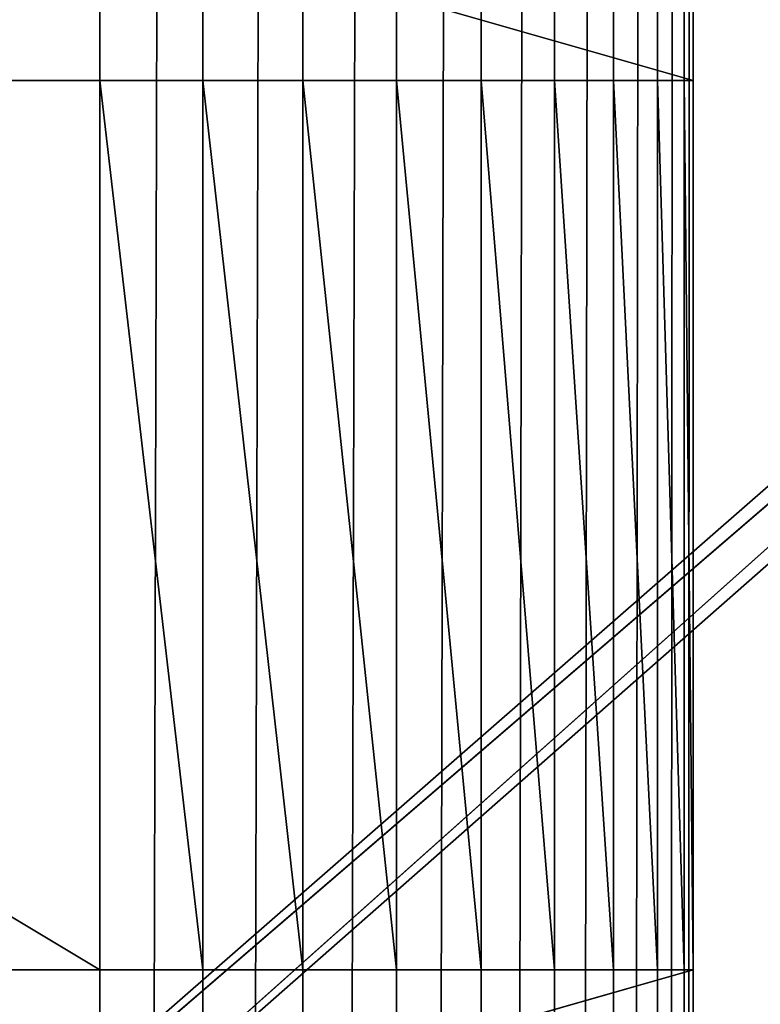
# Model space of a CAD drawing. Extents: x 226 to 378, y -30 to 313.
# Tile 393 of 656: x 344.33 to 350.67, y 139.74 to 148.18. Entities that reach past the tile are written whole.
import ezdxf

# ---------------------------------------------------------------- set-up
doc = ezdxf.new("R2010")
doc.units = 0
doc.header["$LTSCALE"] = 25.4
doc.layers.get('0').update_dxf_attribs({"color": 13, "linetype": 'CONTINUOUS'})
for name, color, linetype in [('_NCL1_62', 7, 'CONTINUOUS'), ('_NCL1_64', 250, 'CONTINUOUS'), ('USER_LIBRARY_DIN_RAIL_DEFA', 254, 'CONTINUOUS')]:
    doc.layers.add(name, color=color, linetype=linetype)

# ---------------------------------------------------------------- blocks, each defined once
blk = doc.blocks.new('EWON_2005CD_4005CD_COSY141')
at = {"layer": '_NCL1_62', "color": 0}
for p, q in [((27.94, 342.9, 292.1), (27.94, 20.32, 292.1)), ((28.0172, 342.9, 292.9821), (27.94, 20.32, 292.1)), ((27.94, 342.9, 292.1), (27.94, 20.32, 292.1)), ((28.0172, 342.9, 292.9821), (27.94, 20.32, 292.1)), ((28.2463, 342.9, 293.8375), (28.0172, 20.32, 292.9821)), ((28.0172, 20.32, 292.9821), (28.0172, 342.9, 292.9821)), ((28.0172, 20.32, 292.9821), (28.0172, 342.9, 292.9821)), ((28.2463, 342.9, 293.8375), (28.0172, 20.32, 292.9821)), ((28.6206, 342.9, 294.64), (28.2463, 20.32, 293.8375)), ((28.2463, 20.32, 293.8375), (28.2463, 342.9, 293.8375)), ((28.2463, 20.32, 293.8375), (28.2463, 342.9, 293.8375)), ((28.6206, 342.9, 294.64), (28.2463, 20.32, 293.8375)), ((29.1285, 342.9, 295.3653), (28.6206, 20.32, 294.64)), ((28.6206, 20.32, 294.64), (28.6206, 342.9, 294.64)), ((28.6206, 20.32, 294.64), (28.6206, 342.9, 294.64)), ((29.1285, 342.9, 295.3653), (28.6206, 20.32, 294.64)), ((29.7546, 342.9, 295.9915), (29.1285, 20.32, 295.3653)), ((29.1285, 20.32, 295.3653), (29.1285, 342.9, 295.3653)), ((29.1285, 20.32, 295.3653), (29.1285, 342.9, 295.3653)), ((29.7546, 342.9, 295.9915), (29.1285, 20.32, 295.3653)), ((30.48, 342.9, 296.4994), (29.7546, 20.32, 295.9915)), ((29.7546, 20.32, 295.9915), (29.7546, 342.9, 295.9915)), ((29.7546, 20.32, 295.9915), (29.7546, 342.9, 295.9915)), ((30.48, 342.9, 296.4994), (29.7546, 20.32, 295.9915)), ((31.2825, 342.9, 296.8736), (30.48, 20.32, 296.4994)), ((30.48, 20.32, 296.4994), (30.48, 342.9, 296.4994)), ((30.48, 20.32, 296.4994), (30.48, 342.9, 296.4994)), ((31.2825, 342.9, 296.8736), (30.48, 20.32, 296.4994)), ((32.1379, 342.9, 297.1028), (31.2825, 20.32, 296.8736)), ((31.2825, 20.32, 296.8736), (31.2825, 342.9, 296.8736)), ((31.2825, 20.32, 296.8736), (31.2825, 342.9, 296.8736)), ((32.1379, 342.9, 297.1028), (31.2825, 20.32, 296.8736)), ((33.02, 342.9, 297.18), (32.1379, 20.32, 297.1028)), ((32.1379, 20.32, 297.1028), (32.1379, 342.9, 297.1028)), ((32.1379, 20.32, 297.1028), (32.1379, 342.9, 297.1028)), ((33.02, 342.9, 297.18), (32.1379, 20.32, 297.1028)), ((27.94, 172.72, 71.12), (27.94, 177.8, 220.98)), ((27.94, 177.8, 220.98), (27.94, 172.72, 220.98)), ((27.94, 172.72, 71.12), (27.94, 177.8, 220.98)), ((27.94, 172.72, 71.12), (27.94, 177.8, 71.12)), ((27.94, 172.72, 276.86), (27.94, 177.8, 276.86)), ((27.94, 177.8, 276.86), (27.94, 20.32, 292.1)), ((27.94, 177.8, 276.86), (27.94, 20.32, 292.1)), ((45.72, 177.8, 71.12), (27.94, 172.72, 71.12)), ((45.72, 177.8, 71.12), (27.94, 172.72, 71.12)), ((27.94, 172.72, 71.12), (27.94, 177.8, 71.12)), ((45.72, 177.8, 276.86), (27.94, 172.72, 276.86)), ((45.72, 177.8, 276.86), (27.94, 172.72, 276.86)), ((27.94, 172.72, 276.86), (27.94, 177.8, 276.86)), ((27.94, 177.8, 220.98), (27.94, 172.72, 220.98)), ((27.94, 172.72, 220.98), (27.94, 172.72, 71.12)), ((27.94, 172.72, 220.98), (27.94, 165.1, 220.98)), ((27.94, 165.1, 71.12), (27.94, 172.72, 220.98)), ((27.94, 172.72, 276.86), (27.94, 165.1, 276.86)), ((27.94, 165.1, 276.86), (27.94, 172.72, 220.98)), ((27.94, 172.72, 220.98), (27.94, 172.72, 276.86)), ((27.94, 172.72, 220.98), (27.94, 165.1, 220.98)), ((27.94, 165.1, 276.86), (27.94, 172.72, 220.98)), ((27.94, 165.1, 71.12), (27.94, 172.72, 33.02)), ((27.94, 172.72, 33.02), (27.94, 172.72, 71.12)), ((27.94, 172.72, 71.12), (27.94, 165.1, 71.12)), ((27.94, 165.1, 33.02), (27.94, 172.72, 33.02)), ((27.94, 165.1, 71.12), (27.94, 172.72, 33.02)), ((27.94, 165.1, 71.12), (27.94, 172.72, 220.98)), ((27.94, 172.72, 71.12), (27.94, 165.1, 71.12)), ((27.94, 172.72, 220.98), (27.94, 172.72, 71.12)), ((27.94, 20.32, 292.1), (27.94, 172.72, 276.86)), ((27.94, 172.72, 276.86), (27.94, 165.1, 276.86)), ((27.94, 20.32, 292.1), (27.94, 172.72, 276.86)), ((27.94, 172.72, 71.12), (45.72, 172.72, 71.12)), ((27.94, 172.72, 33.02), (45.72, 172.72, 71.12)), ((27.94, 172.72, 71.12), (45.72, 172.72, 71.12)), ((27.94, 172.72, 33.02), (27.94, 172.72, 71.12)), ((27.94, 172.72, 33.02), (45.72, 172.72, 71.12)), ((27.94, 172.72, 33.02), (45.72, 172.72, 27.94)), ((27.94, 172.72, 33.02), (45.72, 172.72, 27.94)), ((27.94, 172.72, 33.02), (33.02, 172.72, 27.94)), ((27.94, 172.72, 33.02), (28.0172, 172.72, 32.1379)), ((28.2463, 172.72, 31.2825), (27.94, 172.72, 33.02)), ((28.2463, 172.72, 31.2825), (27.94, 172.72, 33.02)), ((28.6206, 172.72, 30.48), (27.94, 172.72, 33.02)), ((28.6206, 172.72, 30.48), (27.94, 172.72, 33.02)), ((29.1285, 172.72, 29.7546), (27.94, 172.72, 33.02)), ((29.1285, 172.72, 29.7546), (27.94, 172.72, 33.02)), ((29.7546, 172.72, 29.1285), (27.94, 172.72, 33.02)), ((29.7546, 172.72, 29.1285), (27.94, 172.72, 33.02)), ((30.48, 172.72, 28.6206), (27.94, 172.72, 33.02)), ((30.48, 172.72, 28.6206), (27.94, 172.72, 33.02)), ((31.2825, 172.72, 28.2463), (27.94, 172.72, 33.02)), ((31.2825, 172.72, 28.2463), (27.94, 172.72, 33.02)), ((32.1379, 172.72, 28.0172), (27.94, 172.72, 33.02)), ((32.1379, 172.72, 28.0172), (27.94, 172.72, 33.02)), ((27.94, 172.72, 33.02), (33.02, 172.72, 27.94)), ((27.94, 172.72, 276.86), (45.72, 172.72, 276.86)), ((27.94, 172.72, 220.98), (45.72, 172.72, 220.98)), ((45.72, 172.72, 276.86), (27.94, 172.72, 220.98)), ((45.72, 172.72, 276.86), (27.94, 172.72, 220.98)), ((27.94, 172.72, 276.86), (45.72, 172.72, 276.86)), ((27.94, 172.72, 220.98), (27.94, 172.72, 276.86)), ((27.94, 172.72, 220.98), (45.72, 172.72, 220.98)), ((27.94, 172.72, 33.02), (28.0172, 172.72, 32.1379)), ((27.94, 172.72, 33.02), (28.0172, 165.1, 32.1379)), ((27.94, 172.72, 33.02), (28.0172, 165.1, 32.1379)), ((27.94, 165.1, 33.02), (27.94, 172.72, 33.02)), ((28.0172, 172.72, 32.1379), (28.2463, 172.72, 31.2825)), ((28.0172, 165.1, 32.1379), (28.0172, 172.72, 32.1379)), ((28.0172, 172.72, 32.1379), (28.2463, 172.72, 31.2825)), ((28.0172, 172.72, 32.1379), (28.2463, 165.1, 31.2825)), ((28.0172, 172.72, 32.1379), (28.2463, 165.1, 31.2825)), ((28.0172, 165.1, 32.1379), (28.0172, 172.72, 32.1379)), ((28.2463, 172.72, 31.2825), (28.6206, 172.72, 30.48)), ((28.2463, 165.1, 31.2825), (28.2463, 172.72, 31.2825)), ((28.2463, 172.72, 31.2825), (28.6206, 172.72, 30.48)), ((28.2463, 172.72, 31.2825), (28.6206, 165.1, 30.48)), ((28.2463, 172.72, 31.2825), (28.6206, 165.1, 30.48)), ((28.2463, 165.1, 31.2825), (28.2463, 172.72, 31.2825)), ((28.6206, 172.72, 30.48), (29.1285, 172.72, 29.7546)), ((28.6206, 165.1, 30.48), (28.6206, 172.72, 30.48)), ((28.6206, 172.72, 30.48), (29.1285, 172.72, 29.7546)), ((28.6206, 172.72, 30.48), (29.1285, 165.1, 29.7546)), ((28.6206, 172.72, 30.48), (29.1285, 165.1, 29.7546)), ((28.6206, 165.1, 30.48), (28.6206, 172.72, 30.48)), ((29.1285, 172.72, 29.7546), (29.7546, 172.72, 29.1285)), ((29.1285, 165.1, 29.7546), (29.1285, 172.72, 29.7546)), ((29.1285, 172.72, 29.7546), (29.7546, 172.72, 29.1285)), ((29.1285, 172.72, 29.7546), (29.7546, 165.1, 29.1285)), ((29.1285, 172.72, 29.7546), (29.7546, 165.1, 29.1285)), ((29.1285, 165.1, 29.7546), (29.1285, 172.72, 29.7546)), ((29.7546, 172.72, 29.1285), (30.48, 172.72, 28.6206)), ((29.7546, 165.1, 29.1285), (29.7546, 172.72, 29.1285)), ((29.7546, 172.72, 29.1285), (30.48, 172.72, 28.6206)), ((29.7546, 172.72, 29.1285), (30.48, 165.1, 28.6206)), ((29.7546, 172.72, 29.1285), (30.48, 165.1, 28.6206)), ((29.7546, 165.1, 29.1285), (29.7546, 172.72, 29.1285)), ((30.48, 172.72, 28.6206), (31.2825, 172.72, 28.2463)), ((30.48, 165.1, 28.6206), (30.48, 172.72, 28.6206)), ((30.48, 172.72, 28.6206), (31.2825, 172.72, 28.2463)), ((30.48, 172.72, 28.6206), (31.2825, 165.1, 28.2463)), ((30.48, 172.72, 28.6206), (31.2825, 165.1, 28.2463)), ((30.48, 165.1, 28.6206), (30.48, 172.72, 28.6206)), ((31.2825, 172.72, 28.2463), (32.1379, 172.72, 28.0172)), ((31.2825, 165.1, 28.2463), (31.2825, 172.72, 28.2463)), ((31.2825, 172.72, 28.2463), (32.1379, 172.72, 28.0172)), ((31.2825, 172.72, 28.2463), (32.1379, 165.1, 28.0172)), ((31.2825, 172.72, 28.2463), (32.1379, 165.1, 28.0172)), ((31.2825, 165.1, 28.2463), (31.2825, 172.72, 28.2463)), ((32.1379, 172.72, 28.0172), (33.02, 172.72, 27.94)), ((32.1379, 172.72, 28.0172), (33.02, 165.1, 27.94)), ((32.1379, 172.72, 28.0172), (33.02, 172.72, 27.94)), ((32.1379, 165.1, 28.0172), (32.1379, 172.72, 28.0172)), ((32.1379, 172.72, 28.0172), (33.02, 165.1, 27.94)), ((32.1379, 165.1, 28.0172), (32.1379, 172.72, 28.0172)), ((45.72, 165.1, 27.94), (33.02, 172.72, 27.94)), ((33.02, 172.72, 27.94), (33.02, 165.1, 27.94)), ((45.72, 165.1, 27.94), (33.02, 172.72, 27.94)), ((45.72, 172.72, 27.94), (33.02, 172.72, 27.94)), ((45.72, 172.72, 27.94), (33.02, 172.72, 27.94)), ((33.02, 172.72, 27.94), (33.02, 165.1, 27.94)), ((27.94, 160.02, 71.12), (27.94, 165.1, 220.98)), ((27.94, 165.1, 220.98), (27.94, 160.02, 220.98)), ((27.94, 165.1, 220.98), (27.94, 165.1, 71.12)), ((27.94, 165.1, 276.86), (27.94, 165.1, 220.98)), ((27.94, 160.02, 71.12), (27.94, 165.1, 220.98)), ((27.94, 160.02, 71.12), (27.94, 165.1, 71.12)), ((27.94, 165.1, 220.98), (27.94, 165.1, 71.12)), ((27.94, 165.1, 71.12), (27.94, 165.1, 33.02)), ((27.94, 20.32, 292.1), (27.94, 165.1, 276.86)), ((27.94, 160.02, 276.86), (27.94, 165.1, 276.86)), ((27.94, 20.32, 292.1), (27.94, 165.1, 276.86)), ((45.72, 165.1, 71.12), (27.94, 165.1, 71.12)), ((27.94, 160.02, 71.12), (27.94, 165.1, 71.12)), ((45.72, 165.1, 71.12), (27.94, 165.1, 71.12)), ((45.72, 165.1, 71.12), (27.94, 165.1, 33.02)), ((27.94, 165.1, 71.12), (27.94, 165.1, 33.02)), ((45.72, 165.1, 27.94), (27.94, 165.1, 33.02)), ((45.72, 165.1, 71.12), (27.94, 165.1, 33.02)), ((33.02, 165.1, 27.94), (27.94, 165.1, 33.02)), ((45.72, 165.1, 27.94), (27.94, 165.1, 33.02)), ((28.0172, 165.1, 32.1379), (27.94, 165.1, 33.02)), ((33.02, 165.1, 27.94), (27.94, 165.1, 33.02)), ((45.72, 165.1, 276.86), (27.94, 165.1, 276.86)), ((27.94, 160.02, 276.86), (27.94, 165.1, 276.86)), ((27.94, 165.1, 220.98), (27.94, 160.02, 220.98)), ((27.94, 165.1, 220.98), (45.72, 160.02, 220.98)), ((27.94, 165.1, 220.98), (45.72, 165.1, 220.98)), ((27.94, 165.1, 220.98), (45.72, 160.02, 220.98)), ((45.72, 165.1, 276.86), (27.94, 165.1, 276.86)), ((45.72, 165.1, 220.98), (27.94, 165.1, 276.86)), ((45.72, 165.1, 220.98), (27.94, 165.1, 276.86)), ((27.94, 165.1, 220.98), (45.72, 165.1, 220.98)), ((27.94, 165.1, 276.86), (27.94, 165.1, 220.98)), ((28.0172, 165.1, 32.1379), (27.94, 165.1, 33.02)), ((28.2463, 165.1, 31.2825), (28.0172, 165.1, 32.1379)), ((28.0172, 165.1, 32.1379), (33.02, 165.1, 27.94)), ((28.0172, 165.1, 32.1379), (33.02, 165.1, 27.94)), ((28.2463, 165.1, 31.2825), (28.0172, 165.1, 32.1379)), ((28.6206, 165.1, 30.48), (28.2463, 165.1, 31.2825)), ((28.2463, 165.1, 31.2825), (33.02, 165.1, 27.94)), ((28.2463, 165.1, 31.2825), (33.02, 165.1, 27.94)), ((28.6206, 165.1, 30.48), (28.2463, 165.1, 31.2825)), ((29.1285, 165.1, 29.7546), (28.6206, 165.1, 30.48)), ((28.6206, 165.1, 30.48), (33.02, 165.1, 27.94)), ((28.6206, 165.1, 30.48), (33.02, 165.1, 27.94)), ((29.1285, 165.1, 29.7546), (28.6206, 165.1, 30.48)), ((29.7546, 165.1, 29.1285), (29.1285, 165.1, 29.7546)), ((29.1285, 165.1, 29.7546), (33.02, 165.1, 27.94)), ((29.1285, 165.1, 29.7546), (33.02, 165.1, 27.94)), ((29.7546, 165.1, 29.1285), (29.1285, 165.1, 29.7546)), ((30.48, 165.1, 28.6206), (29.7546, 165.1, 29.1285)), ((29.7546, 165.1, 29.1285), (33.02, 165.1, 27.94)), ((29.7546, 165.1, 29.1285), (33.02, 165.1, 27.94)), ((30.48, 165.1, 28.6206), (29.7546, 165.1, 29.1285)), ((31.2825, 165.1, 28.2463), (30.48, 165.1, 28.6206)), ((30.48, 165.1, 28.6206), (33.02, 165.1, 27.94)), ((30.48, 165.1, 28.6206), (33.02, 165.1, 27.94)), ((31.2825, 165.1, 28.2463), (30.48, 165.1, 28.6206)), ((32.1379, 165.1, 28.0172), (31.2825, 165.1, 28.2463)), ((31.2825, 165.1, 28.2463), (33.02, 165.1, 27.94)), ((31.2825, 165.1, 28.2463), (33.02, 165.1, 27.94)), ((32.1379, 165.1, 28.0172), (31.2825, 165.1, 28.2463)), ((33.02, 165.1, 27.94), (32.1379, 165.1, 28.0172)), ((33.02, 165.1, 27.94), (32.1379, 165.1, 28.0172)), ((33.02, 165.1, 27.94), (45.72, 165.1, 27.94)), ((33.02, 165.1, 27.94), (45.72, 165.1, 27.94))]:
    blk.add_line(p, q, dxfattribs=at)
at = {"layer": '_NCL1_64', "color": 0}
blk.add_line((33.02, 342.9, 297.18), (33.02, 20.32, 297.18), dxfattribs=at)
blk.add_line((33.02, 342.9, 297.18), (33.02, 20.32, 297.18), dxfattribs=at)
at = {"layer": 'USER_LIBRARY_DIN_RAIL_DEFA', "color": 0}
for p, q in [((0, 144.711), (39.0262, 178.828)), ((0, 144.711), (39.0262, 178.828)), ((39.0262, 178.828, 2.54), (0, 145.219, 2.54)), ((39.0262, 178.828, 2.54), (0, 145.219, 2.54)), ((0, 144.711), (38.1, 178.747)), ((0, 144.711), (38.1, 178.747)), ((38.1, 178.747, 2.54), (0, 145.219, 2.54)), ((38.1, 178.747, 2.54), (0, 145.219, 2.54))]:
    blk.add_line(p, q, dxfattribs=at)
at = {"layer": '_NCL1_62', "color": 7}
mesh = blk.add_polyface(dxfattribs=at)
corners = [(27.94, 342.9, 292.1), (27.94, 20.32, 292.1), (27.94, 177.8, 276.86)]
mesh.append_faces([[corners[k] for k in face] for face in [(0, 1, 2)]], dxfattribs={"color": 7})
mesh = blk.add_polyface(dxfattribs=at)
corners = [(28.0172, 342.9, 292.9821), (27.94, 20.32, 292.1), (27.94, 342.9, 292.1)]
mesh.append_faces([[corners[k] for k in face] for face in [(0, 1, 2)]], dxfattribs={"color": 7})
mesh = blk.add_polyface(dxfattribs=at)
corners = [(28.0172, 342.9, 292.9821), (28.0172, 20.32, 292.9821), (27.94, 20.32, 292.1)]
mesh.append_faces([[corners[k] for k in face] for face in [(0, 1, 2)]], dxfattribs={"color": 7})
mesh = blk.add_polyface(dxfattribs=at)
corners = [(28.2463, 342.9, 293.8375), (28.0172, 20.32, 292.9821), (28.0172, 342.9, 292.9821)]
mesh.append_faces([[corners[k] for k in face] for face in [(0, 1, 2)]], dxfattribs={"color": 7})
mesh = blk.add_polyface(dxfattribs=at)
corners = [(28.2463, 342.9, 293.8375), (28.2463, 20.32, 293.8375), (28.0172, 20.32, 292.9821)]
mesh.append_faces([[corners[k] for k in face] for face in [(0, 1, 2)]], dxfattribs={"color": 7})
mesh = blk.add_polyface(dxfattribs=at)
corners = [(28.6206, 342.9, 294.64), (28.2463, 20.32, 293.8375), (28.2463, 342.9, 293.8375)]
mesh.append_faces([[corners[k] for k in face] for face in [(0, 1, 2)]], dxfattribs={"color": 7})
mesh = blk.add_polyface(dxfattribs=at)
corners = [(28.6206, 342.9, 294.64), (28.6206, 20.32, 294.64), (28.2463, 20.32, 293.8375)]
mesh.append_faces([[corners[k] for k in face] for face in [(0, 1, 2)]], dxfattribs={"color": 7})
mesh = blk.add_polyface(dxfattribs=at)
corners = [(29.1285, 342.9, 295.3653), (28.6206, 20.32, 294.64), (28.6206, 342.9, 294.64)]
mesh.append_faces([[corners[k] for k in face] for face in [(0, 1, 2)]], dxfattribs={"color": 7})
mesh = blk.add_polyface(dxfattribs=at)
corners = [(29.1285, 342.9, 295.3653), (29.1285, 20.32, 295.3653), (28.6206, 20.32, 294.64)]
mesh.append_faces([[corners[k] for k in face] for face in [(0, 1, 2)]], dxfattribs={"color": 7})
mesh = blk.add_polyface(dxfattribs=at)
corners = [(29.7546, 342.9, 295.9915), (29.1285, 20.32, 295.3653), (29.1285, 342.9, 295.3653)]
mesh.append_faces([[corners[k] for k in face] for face in [(0, 1, 2)]], dxfattribs={"color": 7})
mesh = blk.add_polyface(dxfattribs=at)
corners = [(29.7546, 342.9, 295.9915), (29.7546, 20.32, 295.9915), (29.1285, 20.32, 295.3653)]
mesh.append_faces([[corners[k] for k in face] for face in [(0, 1, 2)]], dxfattribs={"color": 7})
mesh = blk.add_polyface(dxfattribs=at)
corners = [(30.48, 342.9, 296.4994), (29.7546, 20.32, 295.9915), (29.7546, 342.9, 295.9915)]
mesh.append_faces([[corners[k] for k in face] for face in [(0, 1, 2)]], dxfattribs={"color": 7})
mesh = blk.add_polyface(dxfattribs=at)
corners = [(30.48, 20.32, 296.4994), (29.7546, 20.32, 295.9915), (30.48, 342.9, 296.4994)]
mesh.append_faces([[corners[k] for k in face] for face in [(0, 1, 2)]], dxfattribs={"color": 7})
mesh = blk.add_polyface(dxfattribs=at)
corners = [(31.2825, 342.9, 296.8736), (30.48, 20.32, 296.4994), (30.48, 342.9, 296.4994)]
mesh.append_faces([[corners[k] for k in face] for face in [(0, 1, 2)]], dxfattribs={"color": 7})
mesh = blk.add_polyface(dxfattribs=at)
corners = [(31.2825, 20.32, 296.8736), (30.48, 20.32, 296.4994), (31.2825, 342.9, 296.8736)]
mesh.append_faces([[corners[k] for k in face] for face in [(0, 1, 2)]], dxfattribs={"color": 7})
mesh = blk.add_polyface(dxfattribs=at)
corners = [(32.1379, 342.9, 297.1028), (31.2825, 20.32, 296.8736), (31.2825, 342.9, 296.8736)]
mesh.append_faces([[corners[k] for k in face] for face in [(0, 1, 2)]], dxfattribs={"color": 7})
mesh = blk.add_polyface(dxfattribs=at)
corners = [(32.1379, 20.32, 297.1028), (31.2825, 20.32, 296.8736), (32.1379, 342.9, 297.1028)]
mesh.append_faces([[corners[k] for k in face] for face in [(0, 1, 2)]], dxfattribs={"color": 7})
mesh = blk.add_polyface(dxfattribs=at)
corners = [(33.02, 342.9, 297.18), (32.1379, 20.32, 297.1028), (32.1379, 342.9, 297.1028)]
mesh.append_faces([[corners[k] for k in face] for face in [(0, 1, 2)]], dxfattribs={"color": 7})
mesh = blk.add_polyface(dxfattribs=at)
corners = [(33.02, 20.32, 297.18), (32.1379, 20.32, 297.1028), (33.02, 342.9, 297.18)]
mesh.append_faces([[corners[k] for k in face] for face in [(0, 1, 2)]], dxfattribs={"color": 7})
mesh = blk.add_polyface(dxfattribs=at)
corners = [(27.94, 177.8, 220.98), (27.94, 172.72, 220.98), (27.94, 172.72, 71.12)]
mesh.append_faces([[corners[k] for k in face] for face in [(0, 1, 2)]], dxfattribs={"color": 7})
mesh = blk.add_polyface(dxfattribs=at)
corners = [(27.94, 177.8, 220.98), (27.94, 172.72, 71.12), (27.94, 177.8, 71.12)]
mesh.append_faces([[corners[k] for k in face] for face in [(0, 1, 2)]], dxfattribs={"color": 7})
mesh = blk.add_polyface(dxfattribs=at)
corners = [(27.94, 177.8, 276.86), (27.94, 20.32, 292.1), (27.94, 172.72, 276.86)]
mesh.append_faces([[corners[k] for k in face] for face in [(0, 1, 2)]], dxfattribs={"color": 7})
mesh = blk.add_polyface(dxfattribs=at)
corners = [(45.72, 177.8, 71.12), (27.94, 172.72, 71.12), (45.72, 172.72, 71.12)]
mesh.append_faces([[corners[k] for k in face] for face in [(0, 1, 2)]], dxfattribs={"color": 7})
mesh = blk.add_polyface(dxfattribs=at)
corners = [(45.72, 177.8, 71.12), (27.94, 177.8, 71.12), (27.94, 172.72, 71.12)]
mesh.append_faces([[corners[k] for k in face] for face in [(0, 1, 2)]], dxfattribs={"color": 7})
mesh = blk.add_polyface(dxfattribs=at)
corners = [(45.72, 177.8, 276.86), (27.94, 172.72, 276.86), (45.72, 172.72, 276.86)]
mesh.append_faces([[corners[k] for k in face] for face in [(0, 1, 2)]], dxfattribs={"color": 7})
mesh = blk.add_polyface(dxfattribs=at)
corners = [(45.72, 177.8, 276.86), (27.94, 177.8, 276.86), (27.94, 172.72, 276.86)]
mesh.append_faces([[corners[k] for k in face] for face in [(0, 1, 2)]], dxfattribs={"color": 7})
mesh = blk.add_polyface(dxfattribs=at)
corners = [(45.72, 172.72, 220.98), (27.94, 172.72, 220.98), (27.94, 177.8, 220.98)]
mesh.append_faces([[corners[k] for k in face] for face in [(0, 1, 2)]], dxfattribs={"color": 7})
mesh = blk.add_polyface(dxfattribs=at)
corners = [(45.72, 172.72, 220.98), (27.94, 177.8, 220.98), (45.72, 177.8, 220.98)]
mesh.append_faces([[corners[k] for k in face] for face in [(0, 1, 2)]], dxfattribs={"color": 7})
mesh = blk.add_polyface(dxfattribs=at)
corners = [(27.94, 172.72, 220.98), (27.94, 165.1, 220.98), (27.94, 165.1, 71.12)]
mesh.append_faces([[corners[k] for k in face] for face in [(0, 1, 2)]], dxfattribs={"color": 7})
mesh = blk.add_polyface(dxfattribs=at)
corners = [(27.94, 172.72, 276.86), (27.94, 165.1, 276.86), (27.94, 172.72, 220.98)]
mesh.append_faces([[corners[k] for k in face] for face in [(0, 1, 2)]], dxfattribs={"color": 7})
mesh = blk.add_polyface(dxfattribs=at)
corners = [(27.94, 172.72, 220.98), (27.94, 165.1, 276.86), (27.94, 165.1, 220.98)]
mesh.append_faces([[corners[k] for k in face] for face in [(0, 1, 2)]], dxfattribs={"color": 7})
mesh = blk.add_polyface(dxfattribs=at)
corners = [(27.94, 172.72, 71.12), (27.94, 165.1, 71.12), (27.94, 172.72, 33.02)]
mesh.append_faces([[corners[k] for k in face] for face in [(0, 1, 2)]], dxfattribs={"color": 7})
mesh = blk.add_polyface(dxfattribs=at)
corners = [(27.94, 172.72, 33.02), (27.94, 165.1, 71.12), (27.94, 165.1, 33.02)]
mesh.append_faces([[corners[k] for k in face] for face in [(0, 1, 2)]], dxfattribs={"color": 7})
mesh = blk.add_polyface(dxfattribs=at)
corners = [(27.94, 172.72, 220.98), (27.94, 165.1, 71.12), (27.94, 172.72, 71.12)]
mesh.append_faces([[corners[k] for k in face] for face in [(0, 1, 2)]], dxfattribs={"color": 7})
mesh = blk.add_polyface(dxfattribs=at)
corners = [(27.94, 172.72, 276.86), (27.94, 20.32, 292.1), (27.94, 165.1, 276.86)]
mesh.append_faces([[corners[k] for k in face] for face in [(0, 1, 2)]], dxfattribs={"color": 7})
mesh = blk.add_polyface(dxfattribs=at)
corners = [(27.94, 172.72, 71.12), (27.94, 172.72, 33.02), (45.72, 172.72, 71.12)]
mesh.append_faces([[corners[k] for k in face] for face in [(0, 1, 2)]], dxfattribs={"color": 7})
mesh = blk.add_polyface(dxfattribs=at)
corners = [(45.72, 172.72, 71.12), (27.94, 172.72, 33.02), (45.72, 172.72, 27.94)]
mesh.append_faces([[corners[k] for k in face] for face in [(0, 1, 2)]], dxfattribs={"color": 7})
mesh = blk.add_polyface(dxfattribs=at)
corners = [(27.94, 172.72, 33.02), (33.02, 172.72, 27.94), (45.72, 172.72, 27.94)]
mesh.append_faces([[corners[k] for k in face] for face in [(0, 1, 2)]], dxfattribs={"color": 7})
mesh = blk.add_polyface(dxfattribs=at)
corners = [(27.94, 172.72, 33.02), (28.0172, 172.72, 32.1379), (28.2463, 172.72, 31.2825)]
mesh.append_faces([[corners[k] for k in face] for face in [(0, 1, 2)]], dxfattribs={"color": 7})
mesh = blk.add_polyface(dxfattribs=at)
corners = [(27.94, 172.72, 33.02), (28.2463, 172.72, 31.2825), (28.6206, 172.72, 30.48)]
mesh.append_faces([[corners[k] for k in face] for face in [(0, 1, 2)]], dxfattribs={"color": 7})
mesh = blk.add_polyface(dxfattribs=at)
corners = [(27.94, 172.72, 33.02), (28.6206, 172.72, 30.48), (29.1285, 172.72, 29.7546)]
mesh.append_faces([[corners[k] for k in face] for face in [(0, 1, 2)]], dxfattribs={"color": 7})
mesh = blk.add_polyface(dxfattribs=at)
corners = [(27.94, 172.72, 33.02), (29.1285, 172.72, 29.7546), (29.7546, 172.72, 29.1285)]
mesh.append_faces([[corners[k] for k in face] for face in [(0, 1, 2)]], dxfattribs={"color": 7})
mesh = blk.add_polyface(dxfattribs=at)
corners = [(27.94, 172.72, 33.02), (29.7546, 172.72, 29.1285), (30.48, 172.72, 28.6206)]
mesh.append_faces([[corners[k] for k in face] for face in [(0, 1, 2)]], dxfattribs={"color": 7})
mesh = blk.add_polyface(dxfattribs=at)
corners = [(27.94, 172.72, 33.02), (30.48, 172.72, 28.6206), (31.2825, 172.72, 28.2463)]
mesh.append_faces([[corners[k] for k in face] for face in [(0, 1, 2)]], dxfattribs={"color": 7})
mesh = blk.add_polyface(dxfattribs=at)
corners = [(27.94, 172.72, 33.02), (31.2825, 172.72, 28.2463), (32.1379, 172.72, 28.0172)]
mesh.append_faces([[corners[k] for k in face] for face in [(0, 1, 2)]], dxfattribs={"color": 7})
mesh = blk.add_polyface(dxfattribs=at)
corners = [(27.94, 172.72, 33.02), (32.1379, 172.72, 28.0172), (33.02, 172.72, 27.94)]
mesh.append_faces([[corners[k] for k in face] for face in [(0, 1, 2)]], dxfattribs={"color": 7})
mesh = blk.add_polyface(dxfattribs=at)
corners = [(45.72, 172.72, 276.86), (27.94, 172.72, 220.98), (45.72, 172.72, 220.98)]
mesh.append_faces([[corners[k] for k in face] for face in [(0, 1, 2)]], dxfattribs={"color": 7})
mesh = blk.add_polyface(dxfattribs=at)
corners = [(27.94, 172.72, 276.86), (27.94, 172.72, 220.98), (45.72, 172.72, 276.86)]
mesh.append_faces([[corners[k] for k in face] for face in [(0, 1, 2)]], dxfattribs={"color": 7})
mesh = blk.add_polyface(dxfattribs=at)
corners = [(27.94, 172.72, 33.02), (28.0172, 165.1, 32.1379), (28.0172, 172.72, 32.1379)]
mesh.append_faces([[corners[k] for k in face] for face in [(0, 1, 2)]], dxfattribs={"color": 7})
mesh = blk.add_polyface(dxfattribs=at)
corners = [(27.94, 172.72, 33.02), (27.94, 165.1, 33.02), (28.0172, 165.1, 32.1379)]
mesh.append_faces([[corners[k] for k in face] for face in [(0, 1, 2)]], dxfattribs={"color": 7})
mesh = blk.add_polyface(dxfattribs=at)
corners = [(28.0172, 172.72, 32.1379), (28.2463, 165.1, 31.2825), (28.2463, 172.72, 31.2825)]
mesh.append_faces([[corners[k] for k in face] for face in [(0, 1, 2)]], dxfattribs={"color": 7})
mesh = blk.add_polyface(dxfattribs=at)
corners = [(28.0172, 172.72, 32.1379), (28.0172, 165.1, 32.1379), (28.2463, 165.1, 31.2825)]
mesh.append_faces([[corners[k] for k in face] for face in [(0, 1, 2)]], dxfattribs={"color": 7})
mesh = blk.add_polyface(dxfattribs=at)
corners = [(28.2463, 172.72, 31.2825), (28.6206, 165.1, 30.48), (28.6206, 172.72, 30.48)]
mesh.append_faces([[corners[k] for k in face] for face in [(0, 1, 2)]], dxfattribs={"color": 7})
mesh = blk.add_polyface(dxfattribs=at)
corners = [(28.2463, 172.72, 31.2825), (28.2463, 165.1, 31.2825), (28.6206, 165.1, 30.48)]
mesh.append_faces([[corners[k] for k in face] for face in [(0, 1, 2)]], dxfattribs={"color": 7})
mesh = blk.add_polyface(dxfattribs=at)
corners = [(28.6206, 172.72, 30.48), (29.1285, 165.1, 29.7546), (29.1285, 172.72, 29.7546)]
mesh.append_faces([[corners[k] for k in face] for face in [(0, 1, 2)]], dxfattribs={"color": 7})
mesh = blk.add_polyface(dxfattribs=at)
corners = [(28.6206, 172.72, 30.48), (28.6206, 165.1, 30.48), (29.1285, 165.1, 29.7546)]
mesh.append_faces([[corners[k] for k in face] for face in [(0, 1, 2)]], dxfattribs={"color": 7})
mesh = blk.add_polyface(dxfattribs=at)
corners = [(29.1285, 172.72, 29.7546), (29.7546, 165.1, 29.1285), (29.7546, 172.72, 29.1285)]
mesh.append_faces([[corners[k] for k in face] for face in [(0, 1, 2)]], dxfattribs={"color": 7})
mesh = blk.add_polyface(dxfattribs=at)
corners = [(29.7546, 165.1, 29.1285), (29.1285, 172.72, 29.7546), (29.1285, 165.1, 29.7546)]
mesh.append_faces([[corners[k] for k in face] for face in [(0, 1, 2)]], dxfattribs={"color": 7})
mesh = blk.add_polyface(dxfattribs=at)
corners = [(30.48, 172.72, 28.6206), (29.7546, 172.72, 29.1285), (30.48, 165.1, 28.6206)]
mesh.append_faces([[corners[k] for k in face] for face in [(0, 1, 2)]], dxfattribs={"color": 7})
mesh = blk.add_polyface(dxfattribs=at)
corners = [(30.48, 165.1, 28.6206), (29.7546, 172.72, 29.1285), (29.7546, 165.1, 29.1285)]
mesh.append_faces([[corners[k] for k in face] for face in [(0, 1, 2)]], dxfattribs={"color": 7})
mesh = blk.add_polyface(dxfattribs=at)
corners = [(31.2825, 172.72, 28.2463), (30.48, 172.72, 28.6206), (31.2825, 165.1, 28.2463)]
mesh.append_faces([[corners[k] for k in face] for face in [(0, 1, 2)]], dxfattribs={"color": 7})
mesh = blk.add_polyface(dxfattribs=at)
corners = [(31.2825, 165.1, 28.2463), (30.48, 172.72, 28.6206), (30.48, 165.1, 28.6206)]
mesh.append_faces([[corners[k] for k in face] for face in [(0, 1, 2)]], dxfattribs={"color": 7})
mesh = blk.add_polyface(dxfattribs=at)
corners = [(32.1379, 172.72, 28.0172), (31.2825, 172.72, 28.2463), (32.1379, 165.1, 28.0172)]
mesh.append_faces([[corners[k] for k in face] for face in [(0, 1, 2)]], dxfattribs={"color": 7})
mesh = blk.add_polyface(dxfattribs=at)
corners = [(32.1379, 165.1, 28.0172), (31.2825, 172.72, 28.2463), (31.2825, 165.1, 28.2463)]
mesh.append_faces([[corners[k] for k in face] for face in [(0, 1, 2)]], dxfattribs={"color": 7})
mesh = blk.add_polyface(dxfattribs=at)
corners = [(33.02, 172.72, 27.94), (32.1379, 172.72, 28.0172), (33.02, 165.1, 27.94)]
mesh.append_faces([[corners[k] for k in face] for face in [(0, 1, 2)]], dxfattribs={"color": 7})
mesh = blk.add_polyface(dxfattribs=at)
corners = [(33.02, 165.1, 27.94), (32.1379, 172.72, 28.0172), (32.1379, 165.1, 28.0172)]
mesh.append_faces([[corners[k] for k in face] for face in [(0, 1, 2)]], dxfattribs={"color": 7})
mesh = blk.add_polyface(dxfattribs=at)
corners = [(45.72, 165.1, 27.94), (33.02, 172.72, 27.94), (33.02, 165.1, 27.94)]
mesh.append_faces([[corners[k] for k in face] for face in [(0, 1, 2)]], dxfattribs={"color": 7})
mesh = blk.add_polyface(dxfattribs=at)
corners = [(45.72, 172.72, 27.94), (33.02, 172.72, 27.94), (45.72, 165.1, 27.94)]
mesh.append_faces([[corners[k] for k in face] for face in [(0, 1, 2)]], dxfattribs={"color": 7})
mesh = blk.add_polyface(dxfattribs=at)
corners = [(27.94, 165.1, 220.98), (27.94, 160.02, 220.98), (27.94, 160.02, 71.12)]
mesh.append_faces([[corners[k] for k in face] for face in [(0, 1, 2)]], dxfattribs={"color": 7})
mesh = blk.add_polyface(dxfattribs=at)
corners = [(27.94, 165.1, 220.98), (27.94, 160.02, 71.12), (27.94, 165.1, 71.12)]
mesh.append_faces([[corners[k] for k in face] for face in [(0, 1, 2)]], dxfattribs={"color": 7})
mesh = blk.add_polyface(dxfattribs=at)
corners = [(27.94, 165.1, 276.86), (27.94, 20.32, 292.1), (27.94, 160.02, 276.86)]
mesh.append_faces([[corners[k] for k in face] for face in [(0, 1, 2)]], dxfattribs={"color": 7})
mesh = blk.add_polyface(dxfattribs=at)
corners = [(45.72, 165.1, 71.12), (27.94, 160.02, 71.12), (45.72, 160.02, 71.12)]
mesh.append_faces([[corners[k] for k in face] for face in [(0, 1, 2)]], dxfattribs={"color": 7})
mesh = blk.add_polyface(dxfattribs=at)
corners = [(45.72, 165.1, 71.12), (27.94, 165.1, 71.12), (27.94, 160.02, 71.12)]
mesh.append_faces([[corners[k] for k in face] for face in [(0, 1, 2)]], dxfattribs={"color": 7})
mesh = blk.add_polyface(dxfattribs=at)
corners = [(45.72, 165.1, 71.12), (27.94, 165.1, 33.02), (27.94, 165.1, 71.12)]
mesh.append_faces([[corners[k] for k in face] for face in [(0, 1, 2)]], dxfattribs={"color": 7})
mesh = blk.add_polyface(dxfattribs=at)
corners = [(45.72, 165.1, 71.12), (45.72, 165.1, 27.94), (27.94, 165.1, 33.02)]
mesh.append_faces([[corners[k] for k in face] for face in [(0, 1, 2)]], dxfattribs={"color": 7})
mesh = blk.add_polyface(dxfattribs=at)
corners = [(27.94, 165.1, 33.02), (45.72, 165.1, 27.94), (33.02, 165.1, 27.94)]
mesh.append_faces([[corners[k] for k in face] for face in [(0, 1, 2)]], dxfattribs={"color": 7})
mesh = blk.add_polyface(dxfattribs=at)
corners = [(27.94, 165.1, 33.02), (33.02, 165.1, 27.94), (28.0172, 165.1, 32.1379)]
mesh.append_faces([[corners[k] for k in face] for face in [(0, 1, 2)]], dxfattribs={"color": 7})
mesh = blk.add_polyface(dxfattribs=at)
corners = [(45.72, 165.1, 276.86), (27.94, 160.02, 276.86), (45.72, 160.02, 276.86)]
mesh.append_faces([[corners[k] for k in face] for face in [(0, 1, 2)]], dxfattribs={"color": 7})
mesh = blk.add_polyface(dxfattribs=at)
corners = [(45.72, 165.1, 276.86), (27.94, 165.1, 276.86), (27.94, 160.02, 276.86)]
mesh.append_faces([[corners[k] for k in face] for face in [(0, 1, 2)]], dxfattribs={"color": 7})
mesh = blk.add_polyface(dxfattribs=at)
corners = [(45.72, 160.02, 220.98), (27.94, 160.02, 220.98), (27.94, 165.1, 220.98)]
mesh.append_faces([[corners[k] for k in face] for face in [(0, 1, 2)]], dxfattribs={"color": 7})
mesh = blk.add_polyface(dxfattribs=at)
corners = [(45.72, 160.02, 220.98), (27.94, 165.1, 220.98), (45.72, 165.1, 220.98)]
mesh.append_faces([[corners[k] for k in face] for face in [(0, 1, 2)]], dxfattribs={"color": 7})
mesh = blk.add_polyface(dxfattribs=at)
corners = [(45.72, 165.1, 276.86), (45.72, 165.1, 220.98), (27.94, 165.1, 276.86)]
mesh.append_faces([[corners[k] for k in face] for face in [(0, 1, 2)]], dxfattribs={"color": 7})
mesh = blk.add_polyface(dxfattribs=at)
corners = [(27.94, 165.1, 276.86), (45.72, 165.1, 220.98), (27.94, 165.1, 220.98)]
mesh.append_faces([[corners[k] for k in face] for face in [(0, 1, 2)]], dxfattribs={"color": 7})
mesh = blk.add_polyface(dxfattribs=at)
corners = [(28.0172, 165.1, 32.1379), (33.02, 165.1, 27.94), (28.2463, 165.1, 31.2825)]
mesh.append_faces([[corners[k] for k in face] for face in [(0, 1, 2)]], dxfattribs={"color": 7})
mesh = blk.add_polyface(dxfattribs=at)
corners = [(28.2463, 165.1, 31.2825), (33.02, 165.1, 27.94), (28.6206, 165.1, 30.48)]
mesh.append_faces([[corners[k] for k in face] for face in [(0, 1, 2)]], dxfattribs={"color": 7})
mesh = blk.add_polyface(dxfattribs=at)
corners = [(28.6206, 165.1, 30.48), (33.02, 165.1, 27.94), (29.1285, 165.1, 29.7546)]
mesh.append_faces([[corners[k] for k in face] for face in [(0, 1, 2)]], dxfattribs={"color": 7})
mesh = blk.add_polyface(dxfattribs=at)
corners = [(29.1285, 165.1, 29.7546), (33.02, 165.1, 27.94), (29.7546, 165.1, 29.1285)]
mesh.append_faces([[corners[k] for k in face] for face in [(0, 1, 2)]], dxfattribs={"color": 7})
mesh = blk.add_polyface(dxfattribs=at)
corners = [(29.7546, 165.1, 29.1285), (33.02, 165.1, 27.94), (30.48, 165.1, 28.6206)]
mesh.append_faces([[corners[k] for k in face] for face in [(0, 1, 2)]], dxfattribs={"color": 7})
mesh = blk.add_polyface(dxfattribs=at)
corners = [(30.48, 165.1, 28.6206), (33.02, 165.1, 27.94), (31.2825, 165.1, 28.2463)]
mesh.append_faces([[corners[k] for k in face] for face in [(0, 1, 2)]], dxfattribs={"color": 7})
mesh = blk.add_polyface(dxfattribs=at)
corners = [(31.2825, 165.1, 28.2463), (33.02, 165.1, 27.94), (32.1379, 165.1, 28.0172)]
mesh.append_faces([[corners[k] for k in face] for face in [(0, 1, 2)]], dxfattribs={"color": 7})
at = {"layer": '_NCL1_64', "color": 250}
mesh = blk.add_polyface(dxfattribs=at)
corners = [(80.5371, 211.1332, 297.18), (33.8908, 172.72, 297.18), (33.02, 342.9, 297.18)]
mesh.append_faces([[corners[k] for k in face] for face in [(0, 1, 2)]], dxfattribs={"color": 250})
mesh = blk.add_polyface(dxfattribs=at)
corners = [(33.8908, 172.72, 297.18), (33.02, 20.32, 297.18), (33.02, 342.9, 297.18)]
mesh.append_faces([[corners[k] for k in face] for face in [(0, 1, 2)]], dxfattribs={"color": 250})
mesh = blk.add_polyface(dxfattribs=at)
corners = [(33.8908, 66.04, 297.18), (33.02, 20.32, 297.18), (33.8908, 172.72, 297.18)]
mesh.append_faces([[corners[k] for k in face] for face in [(0, 1, 2)]], dxfattribs={"color": 250})
at = {"layer": 'USER_LIBRARY_DIN_RAIL_DEFA', "color": 254}
mesh = blk.add_polyface(dxfattribs=at)
corners = [(68.58, 178.747), (67.6537, 178.828), (0, 144.711)]
mesh.append_faces([[corners[k] for k in face] for face in [(0, 1, 2)]], dxfattribs={"color": 254})
mesh = blk.add_polyface(dxfattribs=at)
corners = [(39.0262, 178.828), (38.1, 178.747), (0, 144.711)]
mesh.append_faces([[corners[k] for k in face] for face in [(0, 1, 2)]], dxfattribs={"color": 254})
mesh = blk.add_polyface(dxfattribs=at)
corners = [(67.6537, 178.828), (39.0262, 178.828), (0, 144.711)]
mesh.append_faces([[corners[k] for k in face] for face in [(0, 1, 2)]], dxfattribs={"color": 254})
mesh = blk.add_polyface(dxfattribs=at)
corners = [(39.0262, 178.828, 2.54), (0, 145.219, 2.54), (38.1, 178.747, 2.54)]
mesh.append_faces([[corners[k] for k in face] for face in [(0, 1, 2)]], dxfattribs={"color": 254})
mesh = blk.add_polyface(dxfattribs=at)
corners = [(67.6537, 178.828, 2.54), (0, 145.219, 2.54), (39.0262, 178.828, 2.54)]
mesh.append_faces([[corners[k] for k in face] for face in [(0, 1, 2)]], dxfattribs={"color": 254})
mesh = blk.add_polyface(dxfattribs=at)
corners = [(68.58, 178.747, 2.54), (0, 145.219, 2.54), (67.6537, 178.828, 2.54)]
mesh.append_faces([[corners[k] for k in face] for face in [(0, 1, 2)]], dxfattribs={"color": 254})
mesh = blk.add_polyface(dxfattribs=at)
corners = [(38.1, 178.747), (17.78, 178.747), (0, 144.711)]
mesh.append_faces([[corners[k] for k in face] for face in [(0, 1, 2)]], dxfattribs={"color": 254})
mesh = blk.add_polyface(dxfattribs=at)
corners = [(152.4, 144.711), (68.58, 178.747), (0, 144.711)]
mesh.append_faces([[corners[k] for k in face] for face in [(0, 1, 2)]], dxfattribs={"color": 254})
mesh = blk.add_polyface(dxfattribs=at)
corners = [(38.1, 178.747, 2.54), (0, 145.219, 2.54), (17.78, 178.747, 2.54)]
mesh.append_faces([[corners[k] for k in face] for face in [(0, 1, 2)]], dxfattribs={"color": 254})
mesh = blk.add_polyface(dxfattribs=at)
corners = [(152.4, 145.219, 2.54), (0, 145.219, 2.54), (68.58, 178.747, 2.54)]
mesh.append_faces([[corners[k] for k in face] for face in [(0, 1, 2)]], dxfattribs={"color": 254})

msp = doc.modelspace()

# ---------------------------------------------------------------- block references
at = {"color": 0, "rotation": 179.9999999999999}
msp.add_blockref('EWON_2005CD_4005CD_COSY141', (378.0374, 312.7553), dxfattribs=at)

doc.saveas('drawing.dxf')
